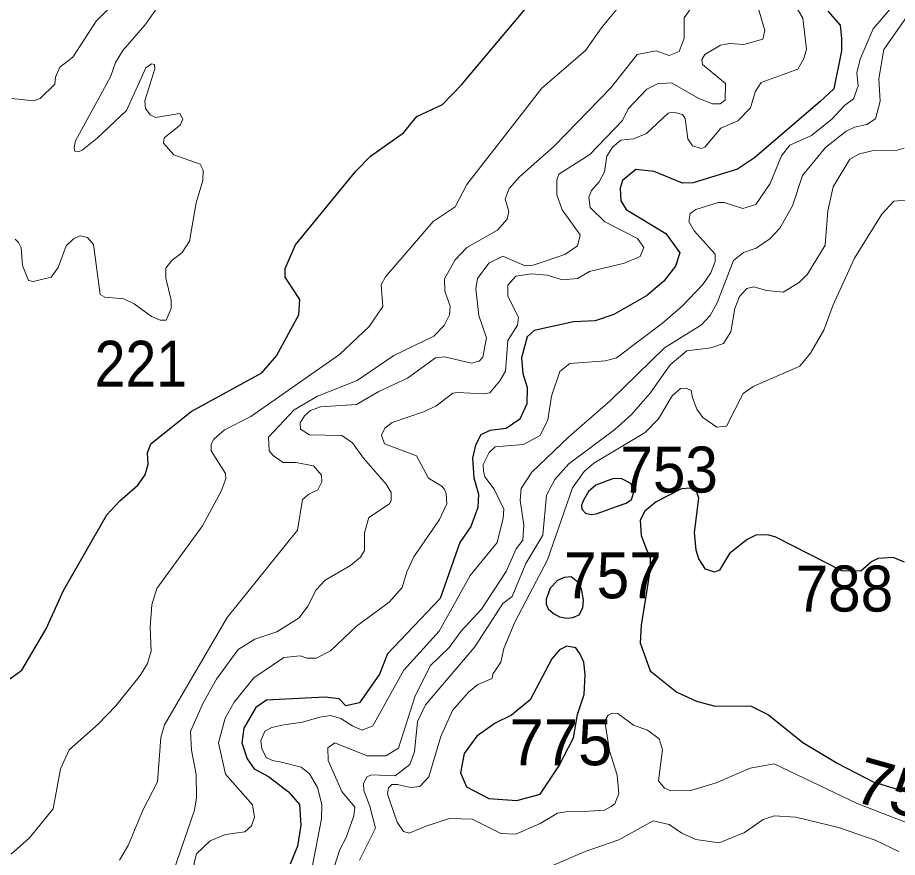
# Model space of a CAD drawing. Extents: x 499.9 to 555.3, y 9281.5 to 9336.8.
# Drawn here: x 536.335 to 539.393, y 9302.254 to 9305.174 of the extents above; entities that cross this region are included whole.
import ezdxf
from ezdxf.enums import TextEntityAlignment as Align

# ---------------------------------------------------------------- set-up
doc = ezdxf.new("R2010")
doc.units = 0
doc.header["$LTSCALE"] = 0.064
doc.layers.add('1', color=7, linetype='Continuous', lineweight=25)
doc.layers.add('2', color=7, linetype='Continuous', lineweight=13)
doc.layers.add('21', color=7, linetype='Continuous')
doc.layers.add('61', color=7, linetype='Continuous')

msp = doc.modelspace()

# ---------------------------------------------------------------- linework, layer by layer
at = {"layer": '1'}
for points in [[(536.7528, 9303.5487), (536.7783, 9303.5848), (536.7895, 9303.6218), (536.7864, 9303.6605), (536.7983, 9303.6928), (536.9387, 9303.8046), (537.1837, 9303.9391), (537.2354, 9303.9985), (537.3121, 9304.1404), (537.316, 9304.1947), (537.2647, 9304.2715), (537.2647, 9304.3025), (537.3014, 9304.3842), (537.5103, 9304.6407), (537.5618, 9304.6922), (537.6768, 9304.774), (537.7227, 9304.8305), (537.8117, 9304.8723), (537.8785, 9304.9406), (538.3491, 9305.5032)], [(539.1514, 9305.1966), (539.194, 9305.1476), (539.1991, 9305.1018), (539.1985, 9305.0585), (539.1721, 9304.9271), (539.1246, 9304.8826), (538.8969, 9304.6863), (538.8373, 9304.6469), (538.6829, 9304.5994), (538.6463, 9304.5984), (538.5477, 9304.6393), (538.4842, 9304.6458), (538.4379, 9304.6084), (538.4293, 9304.5816), (538.4324, 9304.5372), (538.4499, 9304.5074), (538.5887, 9304.4242), (538.6368, 9304.3562), (538.6216, 9304.3104), (538.5808, 9304.2584), (538.5205, 9304.2074), (538.4077, 9304.1419), (538.3432, 9304.1195), (538.2671, 9304.1162), (538.131, 9304.0869), (538.1066, 9304.0639), (538.0866, 9303.9913), (538.0909, 9303.9366), (538.1058, 9303.8883), (538.1055, 9303.8313), (538.0811, 9303.7776), (538.0329, 9303.7454), (537.9767, 9303.7386), (537.9451, 9303.7231), (537.9263, 9303.6878), (537.9166, 9303.642), (537.9209, 9303.5744), (537.9374, 9303.517), (537.9343, 9303.4713), (537.9103, 9303.4052), (537.8726, 9303.3487), (537.8038, 9303.1551), (537.6209, 9302.9623), (537.593, 9302.8911), (537.5236, 9302.792), (537.476, 9302.7819), (537.453, 9302.8051), (537.4029, 9302.8113), (537.2001, 9302.8008), (537.1627, 9302.776), (537.1215, 9302.704), (537.1141, 9302.6532)], [(536.3497, 9302.9054), (536.4345, 9303.049), (536.4949, 9303.1822), (536.6456, 9303.4459), (536.6902, 9303.4944), (536.7528, 9303.5487)], [(539.4177, 9303.2807), (539.3787, 9303.2971), (539.3266, 9303.2931), (539.3042, 9303.2826), (539.266, 9303.2492), (539.1996, 9303.2506), (538.9704, 9303.368), (538.9424, 9303.3759), (538.9006, 9303.3745), (538.871, 9303.3596), (538.8097, 9303.3106), (538.7753, 9303.2526), (538.7573, 9303.2464), (538.7265, 9303.256), (538.7034, 9303.2927), (538.6938, 9303.322), (538.6882, 9303.3841), (538.7029, 9303.5038), (538.6946, 9303.528), (538.6743, 9303.5381), (538.6424, 9303.5363), (538.5552, 9303.4905), (538.5153, 9303.458), (538.4996, 9303.4272), (538.502, 9303.3738), (538.5208, 9303.3252), (538.5341, 9303.296), (538.5325, 9303.2495), (538.5024, 9303.0617), (538.4994, 9302.9998), (538.534, 9302.9025), (538.6266, 9302.8286), (538.6943, 9302.7972), (538.7547, 9302.7809), (538.8852, 9302.7804), (538.9448, 9302.7504), (539.0645, 9302.6538), (539.1859, 9302.5812), (539.3094, 9302.5175), (539.4558, 9302.4719)], [(536.2923, 9302.8632), (536.3497, 9302.9054)], [(537.1141, 9302.6532), (537.1331, 9302.5965), (537.1575, 9302.5619), (537.2074, 9302.5352), (537.2769, 9302.4822), (537.3146, 9302.4385)], [(537.3146, 9302.4385), (537.3193, 9302.3665), (537.3079, 9302.2934), (537.2826, 9302.2312)]]:
    msp.add_lwpolyline(points, dxfattribs=at)
for points in [[(538.3465, 9303.4494), (538.3815, 9303.4616), (538.4138, 9303.4737), (538.4502, 9303.4858), (538.469, 9303.4992), (538.4785, 9303.5275), (538.4663, 9303.5544), (538.4354, 9303.5706), (538.4058, 9303.5719), (538.3452, 9303.549), (538.3196, 9303.5262), (538.3021, 9303.4965), (538.2954, 9303.479), (538.2967, 9303.4656), (538.3089, 9303.4508), (538.329, 9303.4467)], [(538.2875, 9303.0983), (538.3001, 9303.1217), (538.3019, 9303.1488), (538.2947, 9303.1884), (538.2821, 9303.2118), (538.2587, 9303.2298), (538.2353, 9303.228), (538.2119, 9303.2172), (538.1867, 9303.1902), (538.1723, 9303.1524), (538.1723, 9303.1344), (538.1795, 9303.1181), (538.1975, 9303.1019), (538.2191, 9303.0911), (538.2425, 9303.0857), (538.2652, 9303.0889)], [(537.9726, 9302.4593), (538.0708, 9302.4519), (538.1511, 9302.4742), (538.2167, 9302.572), (538.2668, 9302.6697), (538.2815, 9302.7514), (538.3049, 9302.8207), (538.3082, 9302.8906), (538.3035, 9302.9334), (538.2905, 9302.9615), (538.2754, 9302.9829), (538.2446, 9302.989), (538.2186, 9302.9758), (538.1921, 9302.9446), (538.1171, 9302.8017), (538.0519, 9302.7491), (537.9956, 9302.7214), (537.9318, 9302.6762), (537.8871, 9302.6159), (537.8741, 9302.5485), (537.8949, 9302.4999)]]:
    msp.add_lwpolyline(points, close=True, dxfattribs=at)
at = {"layer": '2'}
for points in [[(536.9096, 9304.8215), (536.8993, 9304.8413), (536.8139, 9304.8269), (536.7959, 9304.8359), (536.7802, 9304.8584), (536.7771, 9304.8852), (536.8122, 9304.9957), (536.8107, 9305.0107), (536.8011, 9305.014), (536.7808, 9304.9998), (536.7137, 9304.8517), (536.6115, 9304.7555), (536.5597, 9304.7128), (536.5473, 9304.7081), (536.5344, 9304.7101), (536.5314, 9304.7228), (536.536, 9304.7463), (536.6583, 9304.9686), (536.6757, 9305.0177), (536.7013, 9305.0599), (536.7776, 9305.1481), (536.9108, 9305.3354)], [(536.7259, 9305.281), (536.6085, 9305.1618), (536.5277, 9305.0367), (536.4825, 9305.0018), (536.4671, 9304.9667), (536.4642, 9304.9425), (536.4132, 9304.8934), (536.3918, 9304.8849), (536.3149, 9304.8931)], [(539.0272, 9305.2353), (539.0648, 9305.1722), (539.0767, 9305.064), (539.0682, 9305.0316), (539.0465, 9304.9949), (538.9195, 9304.9482), (538.8985, 9304.9159), (538.882, 9304.8605), (538.8381, 9304.815), (538.7789, 9304.7903), (538.7234, 9304.7234), (538.7124, 9304.7196), (538.6806, 9304.7281), (538.6645, 9304.753), (538.6558, 9304.8235), (538.6462, 9304.837), (538.6155, 9304.845), (538.5964, 9304.8423), (538.5207, 9304.7716), (538.4762, 9304.7529), (538.4317, 9304.7484), (538.4029, 9304.7241), (538.383, 9304.6925), (538.375, 9304.6382), (538.3568, 9304.6027), (538.3299, 9304.5728), (538.3208, 9304.5497), (538.3248, 9304.5145), (538.376, 9304.4642), (538.49, 9304.4067), (538.5114, 9304.3755), (538.4988, 9304.3439), (538.4451, 9304.3199), (538.323, 9304.2919), (538.2807, 9304.2672), (538.2295, 9304.2628), (538.176, 9304.279), (538.1212, 9304.2835), (538.0673, 9304.2754), (538.0396, 9304.2444), (538.0392, 9304.2057), (538.0762, 9304.1325), (538.0724, 9304.1048), (538.0391, 9304.0514), (538.0314, 9303.9455), (538.0108, 9303.911), (537.9768, 9303.87), (537.9543, 9303.8663), (537.8641, 9303.8711), (537.8482, 9303.8682), (537.7887, 9303.8235), (537.7455, 9303.803), (537.6374, 9303.7663), (537.6114, 9303.7468), (537.6002, 9303.7224), (537.6105, 9303.6925), (537.7222, 9303.6511), (537.7632, 9303.5731), (537.8101, 9303.5454), (537.8194, 9303.5336), (537.8248, 9303.5198), (537.8266, 9303.4841), (537.8016, 9303.4295), (537.7121, 9303.2995), (537.6876, 9303.2471), (537.6714, 9303.1931), (537.6269, 9303.1422), (537.5131, 9303.0582), (537.4229, 9302.9731), (537.3724, 9302.9466), (537.3399, 9302.9467), (537.3174, 9302.9557), (537.2611, 9302.9493), (537.1566, 9302.8784), (537.0875, 9302.7935), (537.0561, 9302.7384), (537.0335, 9302.6527), (537.0583, 9302.544), (537.1521, 9302.4375), (537.1587, 9302.3942), (537.148, 9302.3646), (537.1244, 9302.3436)], [(539.3918, 9305.233), (539.3084, 9305.1358), (539.2638, 9305.0295), (539.2519, 9304.9823), (539.2566, 9304.9374), (539.2407, 9304.8915), (539.2091, 9304.8689), (539.1653, 9304.8207), (539.0946, 9304.7646), (539.0198, 9304.7303), (538.9907, 9304.694), (538.9504, 9304.5976), (538.9006, 9304.5243), (538.8564, 9304.511), (538.7906, 9304.531), (538.7705, 9304.5314), (538.6925, 9304.5076), (538.6729, 9304.4928), (538.6684, 9304.4658), (538.6863, 9304.4325), (538.76, 9304.3516), (538.76, 9304.3262), (538.745, 9304.2866), (538.7172, 9304.2467), (538.6462, 9304.1724), (538.5766, 9304.1124), (538.4163, 9303.9915), (538.3782, 9303.9809), (538.255, 9303.9713), (538.2194, 9303.944), (538.1905, 9303.8583), (538.1776, 9303.7756), (538.1515, 9303.7211)], [(536.3133, 9302.2656), (536.3764, 9302.3227), (536.4586, 9302.4229), (536.4843, 9302.5617), (536.5142, 9302.6289), (536.6147, 9302.7172), (536.6763, 9302.7819), (536.7607, 9302.8868), (536.7865, 9302.9289), (536.7994, 9302.971), (536.7963, 9303.0548), (536.8021, 9303.1324), (536.8187, 9303.1898), (536.978, 9303.407), (537.0429, 9303.5273), (537.0585, 9303.5711), (537.058, 9303.5891), (537.0083, 9303.6674), (537.0082, 9303.691), (537.0172, 9303.7081), (537.0541, 9303.7404), (537.1458, 9303.7869), (537.4545, 9304.0027), (537.5566, 9304.1006), (537.6045, 9304.1703), (537.5984, 9304.2454), (537.6134, 9304.2728), (537.7797, 9304.4658), (537.8565, 9304.5164), (537.8965, 9304.5942), (538.1576, 9304.9284), (538.3096, 9305.06), (538.3644, 9305.1386), (538.3849, 9305.1633), (538.4254, 9305.2121)], [(536.6891, 9302.2446), (536.7198, 9302.2954), (536.7715, 9302.4212), (536.821, 9302.517), (536.8329, 9302.671), (536.8456, 9302.7156), (537.0641, 9303.0886), (537.3083, 9303.3923), (537.3254, 9303.499), (537.347, 9303.5176), (537.3784, 9303.5323), (537.3926, 9303.5604), (537.3909, 9303.5833), (537.3642, 9303.616), (537.3023, 9303.6275), (537.2579, 9303.6279), (537.2229, 9303.6514), (537.2101, 9303.6681), (537.2077, 9303.7157), (537.2964, 9303.81), (537.3777, 9303.8581), (537.5156, 9303.9125), (537.6423, 9303.9995), (537.7822, 9304.0665), (537.8183, 9304.1037), (537.8367, 9304.141), (537.8386, 9304.1705), (537.8198, 9304.2229), (537.8185, 9304.2662), (537.8564, 9304.3325), (537.897, 9304.3749), (538.0035, 9304.4357), (538.037, 9304.4737), (538.0421, 9304.4997), (538.03, 9304.5427), (538.0434, 9304.5806), (538.0797, 9304.6212), (538.1996, 9304.727), (538.3968, 9304.9304), (538.4887, 9305.0461), (538.5551, 9305.0582), (538.6004, 9305.0426), (538.6351, 9305.0566), (538.6517, 9305.103), (538.652, 9305.1738), (538.6715, 9305.2015)], [(536.864, 9302.1691), (536.9504, 9302.4188), (536.9569, 9302.4609), (536.9554, 9302.543), (536.9394, 9302.6272), (536.9364, 9302.6917), (536.9805, 9302.7913), (537.0267, 9302.874), (537.1014, 9302.9776), (537.16, 9303.0128), (537.2362, 9303.0391), (537.3143, 9303.0877), (537.3437, 9303.1279), (537.3729, 9303.1841), (537.4042, 9303.2183), (537.4926, 9303.2691), (537.5266, 9303.2981), (537.5409, 9303.3211), (537.5411, 9303.3833), (537.5561, 9303.4363), (537.6274, 9303.4835), (537.634, 9303.4937), (537.6334, 9303.5235), (537.6163, 9303.5521), (537.5375, 9303.6425), (537.4996, 9303.6959), (537.4623, 9303.7213), (537.3502, 9303.724), (537.3188, 9303.7433), (537.3175, 9303.765), (537.3318, 9303.7899), (537.3534, 9303.8085), (537.3878, 9303.8206), (537.5133, 9303.8288), (537.5908, 9303.8748), (537.6907, 9303.9206), (537.7879, 9303.9918), (537.8188, 9303.9949), (537.9127, 9303.9732), (537.9393, 9303.9798), (537.9521, 9303.9939), (537.9644, 9304.0613), (537.9382, 9304.1387), (537.928, 9304.2315), (537.9341, 9304.2669), (537.9735, 9304.3207), (538.0212, 9304.3449), (538.0988, 9304.3115), (538.1266, 9304.3138), (538.2373, 9304.3508), (538.2815, 9304.3805), (538.29, 9304.4191), (538.2282, 9304.506), (538.2099, 9304.5579), (538.2096, 9304.6087), (538.2162, 9304.63), (538.324, 9304.6985), (538.4381, 9304.8169), (538.457, 9304.8567), (538.5226, 9304.9257), (538.5597, 9304.9445), (538.6081, 9304.948), (538.703, 9304.8929), (538.75, 9304.8741), (538.7776, 9304.8741), (538.7949, 9304.887), (538.7952, 9304.9447), (538.7159, 9305.0108), (538.7129, 9305.0281), (538.7244, 9305.046), (538.7788, 9305.0787), (538.8112, 9305.0837), (538.8597, 9305.0809), (538.926, 9305.0998), (538.9318, 9305.1292), (538.9069, 9305.2168)], [(539.425, 9305.1759), (539.3463, 9305.0636), (539.329, 9304.9617), (539.333, 9304.8833), (539.3173, 9304.8219), (539.287, 9304.8023), (539.244, 9304.7939), (539.2155, 9304.7798), (539.1431, 9304.723), (539.0634, 9304.625), (539.028, 9304.5193), (538.985, 9304.4426), (538.9494, 9304.405), (538.9018, 9304.3726), (538.8583, 9304.3575), (538.8236, 9304.3302), (538.7666, 9304.183), (538.7426, 9304.1385), (538.7118, 9304.1059), (538.5835, 9304.0264), (538.3963, 9303.8429), (538.2512, 9303.717), (538.1225, 9303.5942), (538.0853, 9303.5366), (538.0824, 9303.4968), (538.0948, 9303.4095), (538.0914, 9303.3569), (538.0676, 9303.3275), (538.0328, 9303.2481), (537.947, 9303.1173), (537.8755, 9303.0397), (537.8348, 9302.9842), (537.7697, 9302.9207), (537.7158, 9302.8121), (537.6586, 9302.6346), (537.6149, 9302.6078), (537.5507, 9302.6075), (537.4378, 9302.653), (537.414, 9302.6351), (537.4141, 9302.5908), (537.4616, 9302.4833), (537.5077, 9302.429), (537.5038, 9302.3987)], [(536.9696, 9304.6648), (536.878, 9304.6969), (536.8426, 9304.7376), (536.8448, 9304.7564), (536.8997, 9304.8002), (536.9096, 9304.8215)], [(538.6616, 9304.0151), (538.7443, 9304.0256), (538.7887, 9304.0417), (538.8144, 9304.0819), (538.8286, 9304.1631), (538.8442, 9304.2045), (538.8695, 9304.2321), (538.8947, 9304.2384), (538.9386, 9304.2254), (538.9957, 9304.2199), (539.0514, 9304.2531), (539.0806, 9304.2823), (539.1418, 9304.3831), (539.1519, 9304.5021), (539.1704, 9304.5855), (539.2283, 9304.6826), (539.2618, 9304.7006), (539.3053, 9304.7114), (539.3918, 9304.713), (539.4164, 9304.7207)], [(536.3263, 9304.4038), (536.3378, 9304.3929), (536.3473, 9304.3737), (536.3519, 9304.312), (536.3731, 9304.2597), (536.3888, 9304.2564), (536.4522, 9304.2719), (536.4762, 9304.3056), (536.504, 9304.3808), (536.5291, 9304.4056), (536.5522, 9304.4151), (536.5781, 9304.4102), (536.599, 9304.3851), (536.6219, 9304.2114), (536.6379, 9304.2021), (536.7046, 9304.1969), (536.7404, 9304.1789), (536.8002, 9304.135), (536.8312, 9304.1227), (536.8517, 9304.1225), (536.8689, 9304.1623), (536.8695, 9304.1913), (536.8506, 9304.2682), (536.8505, 9304.3031), (536.8717, 9304.3299), (536.9075, 9304.3581), (536.933, 9304.3964), (536.9555, 9304.5307), (536.9793, 9304.6081), (536.9805, 9304.6444), (536.9696, 9304.6648)], [(539.4329, 9304.5412), (539.3808, 9304.5364), (539.3391, 9304.4911), (539.2437, 9304.3382), (539.17, 9304.1751), (539.1374, 9304.0876), (539.0912, 9304.008), (539.0538, 9303.9627), (538.8915, 9303.892), (538.8572, 9303.8673), (538.7993, 9303.7532), (538.766, 9303.7506), (538.7174, 9303.7835), (538.6959, 9303.8133), (538.6804, 9303.8533), (538.676, 9303.8775), (538.6591, 9303.8863), (538.6387, 9303.8844), (538.6102, 9303.8591), (538.5632, 9303.7794), (538.5162, 9303.732), (538.338, 9303.6246), (538.3039, 9303.596), (538.264, 9303.539), (538.1764, 9303.289), (538.064, 9303.0728), (538.0255, 9302.981), (538.0143, 9302.9336), (537.9873, 9302.8913), (537.9847, 9302.8766), (537.9352, 9302.855), (537.9019, 9302.8291), (537.8467, 9302.7649), (537.8057, 9302.6742), (537.764, 9302.5348), (537.7328, 9302.5003), (537.701, 9302.4977), (537.6558, 9302.5078), (537.6356, 9302.5079), (537.6245, 9302.4958), (537.6203, 9302.4755), (537.6303, 9302.447), (537.655, 9302.3769), (537.6763, 9302.344), (537.6964, 9302.3384), (537.7537, 9302.3626), (537.8368, 9302.3892), (537.9153, 9302.3869), (538.0147, 9302.3372), (538.067, 9302.3355), (538.1514, 9302.3721), (538.2123, 9302.4078), (538.2472, 9302.4135), (538.3206, 9302.4149), (538.3751, 9302.4184), (538.398, 9302.4316), (538.4111, 9302.44), (538.4248, 9302.4765), (538.4191, 9302.5407), (538.3919, 9302.6244), (538.3785, 9302.7124), (538.3801, 9302.7354), (538.3883, 9302.7487), (538.4014, 9302.7561), (538.422, 9302.755), (538.4755, 9302.7141), (538.5246, 9302.6963), (538.5651, 9302.6664), (538.577, 9302.6296), (538.5632, 9302.52), (538.5832, 9302.4949), (538.606, 9302.4854), (538.6751, 9302.4867), (538.7627, 9302.5132), (538.8813, 9302.5643), (538.9646, 9302.5798), (539.2537, 9302.4418), (539.5344, 9302.3332)], [(538.2506, 9303.6222), (538.411, 9303.7417), (538.4684, 9303.7941), (538.5337, 9303.8688), (538.603, 9303.9665), (538.6616, 9304.0151)], [(538.1515, 9303.7211), (538.0933, 9303.6902), (537.9953, 9303.6815), (537.9741, 9303.6624), (537.9531, 9303.6205), (537.9544, 9303.5971)], [(537.5238, 9302.2443), (537.5789, 9302.3559), (537.5596, 9302.432), (537.5385, 9302.4865), (537.5379, 9302.5099), (537.5488, 9302.5347), (537.5658, 9302.5419), (537.6475, 9302.5379), (537.6985, 9302.5769), (537.7152, 9302.6219), (537.7246, 9302.727), (537.7526, 9302.785), (537.9247, 9302.9863), (538.0223, 9303.1369), (538.0545, 9303.1613), (538.1016, 9303.276), (538.1602, 9303.3746), (538.174, 9303.5133), (538.2027, 9303.5684), (538.2506, 9303.6222)], [(537.9544, 9303.5971), (537.9586, 9303.5771), (537.9914, 9303.5344), (538.0249, 9303.4655), (538.0234, 9303.4341), (538.0025, 9303.3493), (537.9078, 9303.2341), (537.8003, 9303.0411), (537.6772, 9302.9056), (537.5696, 9302.7119), (537.5331, 9302.6968), (537.5002, 9302.7112), (537.4592, 9302.7371), (537.4228, 9302.7475), (537.3856, 9302.7423), (537.3255, 9302.7245), (537.2608, 9302.7156), (537.2192, 9302.7059), (537.1947, 9302.6933), (537.1806, 9302.6598), (537.1836, 9302.6324), (537.1991, 9302.6018), (537.2207, 9302.5915), (537.2571, 9302.5848), (537.3203, 9302.5685), (537.35, 9302.5447), (537.3775, 9302.4979), (537.3931, 9302.4377), (537.3917, 9302.3879), (537.3575, 9302.214)], [(537.5038, 9302.3987), (537.4776, 9302.3232), (537.4549, 9302.2819), (537.4202, 9302.1744), (537.4138, 9302.0925), (537.4233, 9302.041)], [(539.3977, 9302.2751), (539.3156, 9302.3145), (539.1882, 9302.3578), (539.0396, 9302.3941), (538.9647, 9302.3987), (538.9265, 9302.3864), (538.8614, 9302.3412), (538.7738, 9302.305), (538.6926, 9302.3168), (538.6434, 9302.339), (538.5994, 9302.3684), (538.5444, 9302.3813), (538.4244, 9302.3153), (538.3075, 9302.2744), (538.1921, 9302.2246)], [(537.1244, 9302.3436), (537.0573, 9302.3335), (537.005, 9302.3121), (536.957, 9302.2666), (536.9484, 9302.2353), (536.9506, 9302.1906)]]:
    msp.add_lwpolyline(points, dxfattribs=at)

# ---------------------------------------------------------------- texts
at = {"layer": '21'}
for s, width, p in [('221', 0.9, (536.6029, 9303.8906)), ('753', 0.95, (538.4302, 9303.5229)), ('757', 0.95, (538.2348, 9303.1551)), ('788', 0.95, (539.0393, 9303.1091))]:
    msp.add_text(s, height=0.16, dxfattribs=dict(at, width=width)).set_placement(p)
msp.add_text('775', height=0.16, dxfattribs=at).set_placement((538.0452, 9302.5747))
at = {"layer": '61', "width": 1.05}
msp.add_text('750', height=0.16, rotation=344.141, dxfattribs=at).set_placement((539.4131, 9302.4009), align=Align.CENTER)

doc.saveas('drawing.dxf')
